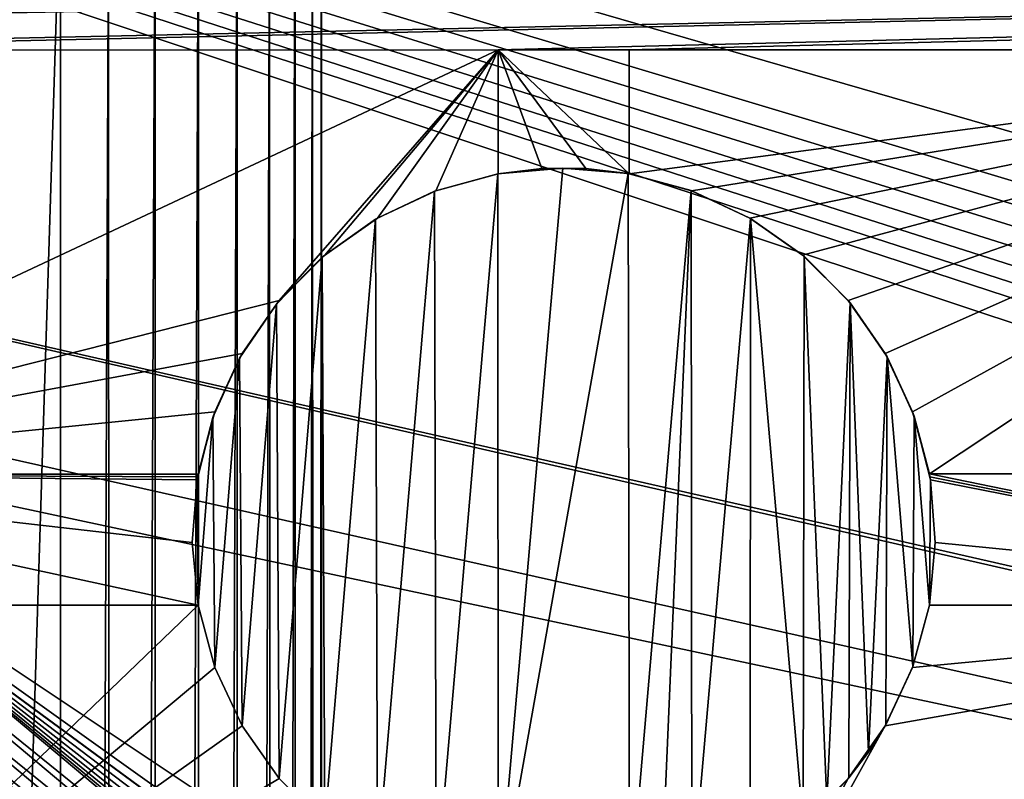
# Model space of a CAD drawing. Header units: metres. Extents: x -206 to 75, y -104 to 104.
# Tile 303 of 656: x -162 to -151, y 53 to 62. Entities that reach past the tile are written whole.
import ezdxf

# ---------------------------------------------------------------- set-up
doc = ezdxf.new("R2010")
doc.units = ezdxf.units.M
doc.layers.add('solid_01_1-CONSUMER_THERM_B_125288', color=7, linetype='CONTINUOUS')

msp = doc.modelspace()

# ---------------------------------------------------------------- linework, layer by layer
at = {"layer": 'solid_01_1-CONSUMER_THERM_B_125288'}
for points in [[(-85.36203, 59.706043, 1.5), (-65.514557, 74.985474, 1.5), (-200.514557, 74.966148, 1.5)], [(-86.338036, 59.777889, 1.5), (-85.36203, 59.706043, 1.5), (-200.514557, 74.966148, 1.5)], [(-88.29303, 59.740044, 1.5), (-86.338036, 59.777889, 1.5), (-200.514557, 74.966148, 1.5)], [(-90.227058, 59.461433, 1.5), (-88.29303, 59.740044, 1.5), (-200.514557, 74.966148, 1.5)], [(-91.178185, 59.232857, 1.5), (-90.227058, 59.461433, 1.5), (-200.514557, 74.966148, 1.5)], [(-92.114357, 58.945553, 1.5), (-91.178185, 59.232857, 1.5), (-200.514557, 74.966148, 1.5)], [(-93.031235, 58.600723, 1.5), (-92.114357, 58.945553, 1.5), (-200.514557, 74.966148, 1.5)], [(-93.924225, 58.200146, 1.5), (-93.031235, 58.600723, 1.5), (-200.514557, 74.966148, 1.5)], [(-95.621269, 57.241257, 1.5), (-93.924225, 58.200146, 1.5), (-200.514557, 74.966148, 1.5)], [(-97.174187, 56.091938, 1.5), (-95.621269, 57.241257, 1.5), (-200.514557, 74.966148, 1.5)], [(-106.887138, 47.939438, 1.5), (-97.174187, 56.091938, 1.5), (-200.514557, 74.966148, 1.5)], [(-107.910683, 47.194191, 1.5), (-106.887138, 47.939438, 1.5), (-200.514557, 74.966148, 1.5)], [(-108.467331, 46.871483, 1.5), (-107.910683, 47.194191, 1.5), (-200.514557, 74.966148, 1.5)], [(-109.048912, 46.586853, 1.5), (-108.467331, 46.871483, 1.5), (-200.514557, 74.966148, 1.5)], [(-109.651024, 46.343178, 1.5), (-109.048912, 46.586853, 1.5), (-200.514557, 74.966148, 1.5)], [(-110.268845, 46.142639, 1.5), (-109.651024, 46.343178, 1.5), (-200.514557, 74.966148, 1.5)], [(-110.897278, 45.986664, 1.5), (-110.268845, 46.142639, 1.5), (-200.514557, 74.966148, 1.5)], [(-111.53109, 45.875885, 1.5), (-110.897278, 45.986664, 1.5), (-200.514557, 74.966148, 1.5)], [(-112.794189, 45.78849, 1.5), (-111.53109, 45.875885, 1.5), (-200.514557, 74.966148, 1.5)], [(-168.100571, 58.189758, 1.5), (-112.794189, 45.78849, 1.5), (-200.514557, 74.966148, 1.5)], [(-158.776108, 66.195313), (-102.949013, 67.817345), (-158.757141, -66.251068)], [(-102.949013, 67.817345), (-158.757065, -66.804688), (-158.757141, -66.251068)], [(-102.949013, 67.817345), (-103.148926, 67.301086), (-158.757065, -66.804688)], [(-103.148926, 67.301086), (-103.25058, 66.756882), (-158.757065, -66.804688)], [(-103.25058, 66.756882), (-159.058624, -67.86515), (-158.858719, -67.348892)], [(-103.25058, 66.756882), (-103.250504, 66.203262), (-159.058624, -67.86515)], [(-103.25058, 66.756882), (-158.858719, -67.348892), (-158.757065, -66.804688)], [(-103.250504, 66.203262), (-103.231537, -66.243118), (-159.058624, -67.86515)], [(-158.877762, 65.651108), (-158.776108, 66.195313), (-158.858948, -65.706894)], [(-158.776108, 66.195313), (-158.757141, -66.251068), (-158.858948, -65.706894)], [(-159.077667, 65.13485), (-158.877762, 65.651108), (-159.059021, -65.190689)], [(-158.877762, 65.651108), (-158.858948, -65.706894), (-159.059021, -65.190689)], [(-159.369049, 64.664116), (-159.077667, 65.13485), (-159.350525, -64.720039)], [(-159.077667, 65.13485), (-159.059021, -65.190689), (-159.350525, -64.720039)], [(-159.741959, 64.254944), (-159.369049, 64.664116), (-159.723557, -64.310974)], [(-159.369049, 64.664116), (-159.350525, -64.720039), (-159.723557, -64.310974)], [(-160.183701, 63.921257), (-159.741959, 64.254944), (-160.16539, -63.977417)], [(-159.741959, 64.254944), (-159.723557, -64.310974), (-160.16539, -63.977417)], [(-160.67923, 63.674427), (-160.183701, 63.921257), (-160.660995, -63.730724)], [(-160.183701, 63.921257), (-160.16539, -63.977417), (-160.660995, -63.730724)], [(-161.211685, 63.52285), (-160.67923, 63.674427), (-161.193481, -63.579304)], [(-160.67923, 63.674427), (-160.660995, -63.730724), (-161.193481, -63.579304)], [(-76.404617, 63.580017, 75.400002), (-185.604614, 63.572178, 75.400002), (-92.716316, 42.429672, 75.400002)], [(-185.604477, 61.572178, 69.400002), (-185.604614, 63.572178, 69.400002), (-76.404617, 63.580017, 69.400002)], [(-185.604614, 63.572178, 75.400002), (-93.500069, 42.491352, 75.400002), (-92.716316, 42.429672, 75.400002)], [(-185.604614, 63.572178, 75.400002), (-168.500076, 42.491318, 75.400002), (-93.500069, 42.491352, 75.400002)], [(-168.604477, 61.573399, 69.400002), (-185.604477, 61.572178, 69.400002), (-76.404617, 63.580017, 69.400002)], [(-167.104477, 61.573505, 69.400002), (-168.604477, 61.573399, 69.400002), (-76.404617, 63.580017, 69.400002)], [(-156.754471, 61.574249, 69.400002), (-167.104477, 61.573505, 69.400002), (-76.404617, 63.580017, 69.400002)], [(-155.254471, 61.574356, 69.400002), (-156.754471, 61.574249, 69.400002), (-76.404617, 63.580017, 69.400002)], [(-144.504471, 61.575127, 69.400002), (-155.254471, 61.574356, 69.400002), (-76.404617, 63.580017, 69.400002)], [(-161.762909, 63.471695), (-165.744736, -63.528877), (-165.762909, 63.471123)], [(-161.762909, 63.471695), (-161.744736, -63.528305), (-165.744736, -63.528877)], [(-161.762909, 63.471695), (-161.211685, 63.52285), (-161.744736, -63.528305)], [(-161.211685, 63.52285), (-161.193481, -63.579304), (-161.744736, -63.528305)], [(-167.104126, 56.723503, 72.400002), (-167.104477, 61.573505, 72.400002), (-156.754471, 61.574249, 72.400002)], [(-156.754471, 61.574249, 69.400002), (-156.754471, 61.574249, 72.400002), (-167.104477, 61.573505, 72.400002)], [(-156.754471, 61.574249, 69.400002), (-167.104477, 61.573505, 72.400002), (-167.104477, 61.573505, 69.400002)], [(-167.104126, 56.723503, 72.400002), (-156.754471, 61.574249, 72.400002), (-159.258911, 58.707157, 72.400002)], [(-156.754471, 61.574249, 72.400002), (-158.737396, 59.228752, 72.400002), (-159.258911, 58.707157, 72.400002)], [(-156.754471, 61.574249, 72.400002), (-158.133728, 59.652203, 72.400002), (-158.737396, 59.228752, 72.400002)], [(-156.754471, 61.574249, 72.400002), (-157.466278, 59.964851, 72.400002), (-158.133728, 59.652203, 72.400002)], [(-156.754471, 61.574249, 72.400002), (-156.754364, 60.157547, 72.400002), (-157.466278, 59.964851, 72.400002)], [(-155.254364, 60.157658, 68.823547), (-156.754471, 61.574249, 69.400002), (-155.254471, 61.574356, 69.400002)], [(-156.754471, 61.574249, 69.400002), (-156.754364, 60.157547, 72.400002), (-156.754471, 61.574249, 72.400002)], [(-156.754364, 60.157547, 68.823547), (-156.754364, 60.157547, 72.400002), (-156.754471, 61.574249, 69.400002)], [(-155.753433, 60.216904, 68.847672), (-156.754471, 61.574249, 69.400002), (-155.254364, 60.157658, 68.823547)], [(-156.25531, 60.216869, 68.847672), (-156.754364, 60.157547, 68.823547), (-156.754471, 61.574249, 69.400002)], [(-155.753433, 60.216904, 68.847672), (-156.25531, 60.216869, 68.847672), (-156.754471, 61.574249, 69.400002)], [(-155.254471, 61.574356, 72.400002), (-144.504471, 61.575127, 72.400002), (-155.254364, 60.157658, 72.400002)], [(-144.504471, 61.575127, 69.400002), (-144.504471, 61.575127, 72.400002), (-155.254471, 61.574356, 72.400002)], [(-144.504471, 61.575127, 69.400002), (-155.254471, 61.574356, 72.400002), (-155.254471, 61.574356, 69.400002)], [(-155.254364, 60.157658, 68.823547), (-155.254471, 61.574356, 72.400002), (-155.254364, 60.157658, 72.400002)], [(-155.254364, 60.157658, 68.823547), (-155.254471, 61.574356, 69.400002), (-155.254471, 61.574356, 72.400002)], [(-144.504471, 61.575127, 72.400002), (-154.542435, 59.965061, 72.400002), (-155.254364, 60.157658, 72.400002)], [(-144.504471, 61.575127, 72.400002), (-153.874939, 59.652508, 72.400002), (-154.542435, 59.965061, 72.400002)], [(-144.504471, 61.575127, 72.400002), (-153.27121, 59.229145, 72.400002), (-153.874939, 59.652508, 72.400002)], [(-144.504471, 61.575127, 72.400002), (-152.749619, 58.707626, 72.400002), (-153.27121, 59.229145, 72.400002)], [(-144.504471, 61.575127, 72.400002), (-152.326172, 58.103966, 72.400002), (-152.749619, 58.707626, 72.400002)], [(-144.504471, 61.575127, 72.400002), (-152.013519, 57.436504, 72.400002), (-152.326172, 58.103966, 72.400002)], [(-144.504471, 61.575127, 72.400002), (-151.820831, 56.724602, 72.400002), (-152.013519, 57.436504, 72.400002)], [(-144.504471, 61.575127, 72.400002), (-144.50412, 56.725128, 72.400002), (-151.820831, 56.724602, 72.400002)], [(-157.465698, 51.983543, 67.400002), (-157.482101, 59.959015, 67.400002), (-156.759613, 60.156605, 67.400002)], [(-157.466278, 59.964851, 72.400002), (-156.759613, 60.156605, 67.400002), (-157.482101, 59.959015, 67.400002)], [(-156.754364, 60.157547, 72.400002), (-156.759613, 60.156605, 67.400002), (-157.466278, 59.964851, 72.400002)], [(-157.465698, 51.983543, 67.400002), (-156.759613, 60.156605, 67.400002), (-156.753769, 51.790947, 67.400002)], [(-156.759613, 60.156605, 67.400002), (-156.014114, 60.224274, 67.400002), (-156.753769, 51.790947, 67.400002)], [(-156.25531, 60.216869, 68.847672), (-156.014114, 60.224274, 67.400002), (-156.759613, 60.156605, 67.400002)], [(-156.25531, 60.216869, 68.847672), (-156.759613, 60.156605, 67.400002), (-156.754364, 60.157547, 68.823547)], [(-156.754364, 60.157547, 68.823547), (-156.759613, 60.156605, 67.400002), (-156.754364, 60.157547, 72.400002)], [(-156.014114, 60.224274, 67.400002), (-155.26825, 60.160118, 67.400002), (-156.753769, 51.790947, 67.400002)], [(-155.26825, 60.160118, 67.400002), (-155.253769, 51.791058, 67.400002), (-156.753769, 51.790947, 67.400002)], [(-155.753433, 60.216904, 68.847672), (-156.014114, 60.224274, 67.400002), (-156.25531, 60.216869, 68.847672)], [(-155.753433, 60.216904, 68.847672), (-155.26825, 60.160118, 67.400002), (-156.014114, 60.224274, 67.400002)], [(-155.753433, 60.216904, 68.847672), (-155.254364, 60.157658, 68.823547), (-155.26825, 60.160118, 67.400002)], [(-155.26825, 60.160118, 67.400002), (-154.544815, 59.965927, 67.400002), (-155.253769, 51.791058, 67.400002)], [(-155.254364, 60.157658, 68.823547), (-154.544815, 59.965927, 67.400002), (-155.26825, 60.160118, 67.400002)], [(-155.254364, 60.157658, 68.823547), (-154.542435, 59.965061, 72.400002), (-154.544815, 59.965927, 67.400002)], [(-155.254364, 60.157658, 68.823547), (-155.254364, 60.157658, 72.400002), (-154.542435, 59.965061, 72.400002)], [(-158.133209, 52.296097, 67.400002), (-158.158554, 59.637711, 67.400002), (-157.482101, 59.959015, 67.400002)], [(-158.133728, 59.652203, 72.400002), (-157.482101, 59.959015, 67.400002), (-158.158554, 59.637711, 67.400002)], [(-157.466278, 59.964851, 72.400002), (-157.482101, 59.959015, 67.400002), (-158.133728, 59.652203, 72.400002)], [(-157.465698, 51.983543, 67.400002), (-158.133209, 52.296097, 67.400002), (-157.482101, 59.959015, 67.400002)], [(-154.544815, 59.965927, 67.400002), (-154.892822, 51.872154, 67.400002), (-155.253769, 51.791058, 67.400002)], [(-154.544815, 59.965927, 67.400002), (-154.539673, 51.984558, 67.400002), (-154.892822, 51.872154, 67.400002)], [(-154.544815, 59.965927, 67.400002), (-153.866959, 59.647881, 67.400002), (-154.539673, 51.984558, 67.400002)], [(-153.874939, 59.652508, 72.400002), (-153.866959, 59.647881, 67.400002), (-154.544815, 59.965927, 67.400002)], [(-153.874939, 59.652508, 72.400002), (-154.544815, 59.965927, 67.400002), (-154.542435, 59.965061, 72.400002)], [(-158.736923, 52.71946, 67.400002), (-158.767624, 59.203121, 67.400002), (-158.158554, 59.637711, 67.400002)], [(-158.737396, 59.228752, 72.400002), (-158.158554, 59.637711, 67.400002), (-158.767624, 59.203121, 67.400002)], [(-158.133728, 59.652203, 72.400002), (-158.158554, 59.637711, 67.400002), (-158.737396, 59.228752, 72.400002)], [(-158.133209, 52.296097, 67.400002), (-158.736923, 52.71946, 67.400002), (-158.158554, 59.637711, 67.400002)], [(-153.866959, 59.647881, 67.400002), (-153.870224, 52.298828, 67.400002), (-154.539673, 51.984558, 67.400002)], [(-153.27121, 59.229145, 72.400002), (-153.866959, 59.647881, 67.400002), (-153.874939, 59.652508, 72.400002)], [(-153.866959, 59.647881, 67.400002), (-153.265335, 52.724407, 67.400002), (-153.870224, 52.298828, 67.400002)], [(-153.866959, 59.647881, 67.400002), (-153.255676, 59.216034, 67.400002), (-153.265335, 52.724407, 67.400002)], [(-153.27121, 59.229145, 72.400002), (-153.255676, 59.216034, 67.400002), (-153.866959, 59.647881, 67.400002)], [(-159.258514, 53.240978, 67.400002), (-159.291565, 58.667793, 67.400002), (-158.767624, 59.203121, 67.400002)], [(-159.258911, 58.707157, 72.400002), (-158.767624, 59.203121, 67.400002), (-159.291565, 58.667793, 67.400002)], [(-158.737396, 59.228752, 72.400002), (-158.767624, 59.203121, 67.400002), (-159.258911, 58.707157, 72.400002)], [(-158.736923, 52.71946, 67.400002), (-159.258514, 53.240978, 67.400002), (-158.767624, 59.203121, 67.400002)], [(-152.749619, 58.707626, 72.400002), (-153.255676, 59.216034, 67.400002), (-153.27121, 59.229145, 72.400002)], [(-153.255676, 59.216034, 67.400002), (-152.992905, 52.975086, 67.400002), (-153.265335, 52.724407, 67.400002)], [(-153.255676, 59.216034, 67.400002), (-152.729263, 58.683197, 67.400002), (-152.992905, 52.975086, 67.400002)], [(-152.749619, 58.707626, 72.400002), (-152.729263, 58.683197, 67.400002), (-153.255676, 59.216034, 67.400002)], [(-167.104126, 56.723503, 72.400002), (-159.258911, 58.707157, 72.400002), (-159.682281, 58.103436, 72.400002)], [(-159.258911, 58.707157, 72.400002), (-159.291565, 58.667793, 67.400002), (-159.682281, 58.103436, 72.400002)], [(-152.326172, 58.103966, 72.400002), (-152.729263, 58.683197, 67.400002), (-152.749619, 58.707626, 72.400002)], [(-159.681976, 53.844639, 67.400002), (-159.713821, 58.047985, 67.400002), (-159.291565, 58.667793, 67.400002)], [(-159.682281, 58.103436, 72.400002), (-159.291565, 58.667793, 67.400002), (-159.713821, 58.047985, 67.400002)], [(-159.258514, 53.240978, 67.400002), (-159.681976, 53.844639, 67.400002), (-159.291565, 58.667793, 67.400002)], [(-152.729263, 58.683197, 67.400002), (-152.743195, 53.24865, 67.400002), (-152.992905, 52.975086, 67.400002)], [(-152.729263, 58.683197, 67.400002), (-152.518219, 53.542984, 67.400002), (-152.743195, 53.24865, 67.400002)], [(-152.729263, 58.683197, 67.400002), (-152.304611, 58.066315, 67.400002), (-152.518219, 53.542984, 67.400002)], [(-152.326172, 58.103966, 72.400002), (-152.304611, 58.066315, 67.400002), (-152.729263, 58.683197, 67.400002)], [(-168.100571, 58.189758, 1.5), (-166.403046, 57.2313, 1.5), (-112.794189, 45.78849, 1.5)], [(-167.104126, 56.723503, 72.400002), (-159.682281, 58.103436, 72.400002), (-159.994827, 57.435932, 72.400002)], [(-159.994614, 54.5121, 67.400002), (-160.018646, 57.369152, 67.400002), (-159.713821, 58.047985, 67.400002)], [(-159.994827, 57.435932, 72.400002), (-159.713821, 58.047985, 67.400002), (-160.018646, 57.369152, 67.400002)], [(-159.682281, 58.103436, 72.400002), (-159.713821, 58.047985, 67.400002), (-159.994827, 57.435932, 72.400002)], [(-159.681976, 53.844639, 67.400002), (-159.994614, 54.5121, 67.400002), (-159.713821, 58.047985, 67.400002)], [(-152.304611, 58.066315, 67.400002), (-152.319504, 53.856216, 67.400002), (-152.518219, 53.542984, 67.400002)], [(-152.013519, 57.436504, 72.400002), (-152.304611, 58.066315, 67.400002), (-152.326172, 58.103966, 72.400002)], [(-152.304611, 58.066315, 67.400002), (-152.009262, 54.523819, 67.400002), (-152.319504, 53.856216, 67.400002)], [(-152.304611, 58.066315, 67.400002), (-151.995026, 57.385021, 67.400002), (-152.009262, 54.523819, 67.400002)], [(-152.013519, 57.436504, 72.400002), (-151.995026, 57.385021, 67.400002), (-152.304611, 58.066315, 67.400002)], [(-167.104126, 56.723503, 72.400002), (-159.994827, 57.435932, 72.400002), (-160.187424, 56.724003, 72.400002)], [(-160.187317, 55.224003, 67.400002), (-160.198441, 56.65926, 67.400002), (-160.018646, 57.369152, 67.400002)], [(-160.187424, 56.724003, 67.426552), (-160.018646, 57.369152, 67.400002), (-160.198441, 56.65926, 67.400002)], [(-160.187424, 56.724003, 67.426552), (-159.994827, 57.435932, 72.400002), (-160.018646, 57.369152, 67.400002)], [(-160.187424, 56.724003, 67.426552), (-160.187424, 56.724003, 72.400002), (-159.994827, 57.435932, 72.400002)], [(-159.994614, 54.5121, 67.400002), (-160.187317, 55.224003, 67.400002), (-160.018646, 57.369152, 67.400002)], [(-151.820831, 56.724602, 72.400002), (-151.995026, 57.385021, 67.400002), (-152.013519, 57.436504, 72.400002)], [(-151.995026, 57.385021, 67.400002), (-151.820877, 55.224072, 67.400002), (-152.009262, 54.523819, 67.400002)], [(-151.995026, 57.385021, 67.400002), (-151.809647, 56.659348, 67.400002), (-151.820877, 55.224072, 67.400002)], [(-151.815109, 56.692001, 67.413284), (-151.809647, 56.659348, 67.400002), (-151.995026, 57.385021, 67.400002)], [(-151.820831, 56.724602, 67.426552), (-151.995026, 57.385021, 67.400002), (-151.820831, 56.724602, 72.400002)], [(-151.815109, 56.692001, 67.413284), (-151.995026, 57.385021, 67.400002), (-151.820831, 56.724602, 67.426552)], [(-166.403046, 57.2313, 1.5), (-149.226578, 45.783272, 1.5), (-112.794189, 45.78849, 1.5)], [(-166.403046, 57.2313, 1.5), (-150.489685, 45.870308, 1.5), (-149.226578, 45.783272, 1.5)], [(-166.403046, 57.2313, 1.5), (-151.123535, 45.980904, 1.5), (-150.489685, 45.870308, 1.5)], [(-166.403046, 57.2313, 1.5), (-164.849518, 56.082249, 1.5), (-151.123535, 45.980904, 1.5)], [(-167.104126, 56.723503, 67.426552), (-167.104126, 56.723503, 72.400002), (-160.187424, 56.724003, 72.400002)], [(-167.104126, 56.723503, 67.426552), (-160.187424, 56.724003, 72.400002), (-160.187424, 56.724003, 67.426552)], [(-160.19313, 56.691399, 67.413284), (-167.104126, 56.723503, 67.426552), (-160.187424, 56.724003, 67.426552)], [(-160.253937, 55.940811, 67.10788), (-167.104126, 56.723503, 67.426552), (-160.198441, 56.65926, 67.400002)], [(-160.19313, 56.691399, 67.413284), (-160.198441, 56.65926, 67.400002), (-167.104126, 56.723503, 67.426552)], [(-160.187317, 55.224003, 66.816208), (-167.104019, 55.223503, 66.816208), (-167.104126, 56.723503, 67.426552)], [(-160.253937, 55.940811, 67.10788), (-160.187317, 55.224003, 66.816208), (-167.104126, 56.723503, 67.426552)], [(-160.187317, 55.224003, 67.400002), (-160.253952, 55.942654, 67.400002), (-160.198441, 56.65926, 67.400002)], [(-160.253937, 55.940811, 67.10788), (-160.198441, 56.65926, 67.400002), (-160.253952, 55.942654, 67.400002)], [(-160.19313, 56.691399, 67.413284), (-160.187424, 56.724003, 67.426552), (-160.198441, 56.65926, 67.400002)], [(-151.809647, 56.659348, 67.400002), (-151.754211, 55.939739, 67.400002), (-151.820877, 55.224072, 67.400002)], [(-151.820831, 56.724602, 67.426552), (-151.820831, 56.724602, 72.400002), (-144.50412, 56.725128, 72.400002)], [(-151.820831, 56.724602, 67.426552), (-144.50412, 56.725128, 72.400002), (-144.50412, 56.725128, 67.426552)], [(-144.504013, 55.225128, 66.816208), (-151.820831, 56.724602, 67.426552), (-144.50412, 56.725128, 67.426552)], [(-144.504013, 55.225128, 66.816208), (-151.815109, 56.692001, 67.413284), (-151.820831, 56.724602, 67.426552)], [(-144.504013, 55.225128, 66.816208), (-151.809647, 56.659348, 67.400002), (-151.815109, 56.692001, 67.413284)], [(-151.754196, 55.941422, 67.10788), (-151.754211, 55.939739, 67.400002), (-151.809647, 56.659348, 67.400002)], [(-144.504013, 55.225128, 66.816208), (-151.754196, 55.941422, 67.10788), (-151.809647, 56.659348, 67.400002)], [(-164.992844, 55.911392, 1.525184), (-155.134232, 47.932529, 1.5), (-164.849518, 56.082249, 1.5)], [(-164.849518, 56.082249, 1.5), (-151.752014, 46.1367, 1.5), (-151.123535, 45.980904, 1.5)], [(-164.849518, 56.082249, 1.5), (-152.369888, 46.337059, 1.5), (-151.752014, 46.1367, 1.5)], [(-164.849518, 56.082249, 1.5), (-152.972076, 46.580566, 1.5), (-152.369888, 46.337059, 1.5)], [(-164.849518, 56.082249, 1.5), (-153.553741, 46.865028, 1.5), (-152.972076, 46.580566, 1.5)], [(-164.849518, 56.082249, 1.5), (-154.110474, 47.187576, 1.5), (-153.553741, 46.865028, 1.5)], [(-164.849518, 56.082249, 1.5), (-155.134232, 47.932529, 1.5), (-154.110474, 47.187576, 1.5)], [(-155.277985, 47.761169, 1.525335), (-164.992844, 55.911392, 1.525184), (-165.129471, 55.74852, 1.599859)], [(-155.277985, 47.761169, 1.525335), (-155.134232, 47.932529, 1.5), (-164.992844, 55.911392, 1.525184)], [(-160.253937, 55.940811, 67.10788), (-160.253952, 55.942654, 67.400002), (-160.187317, 55.224003, 67.400002)], [(-160.253937, 55.940811, 67.10788), (-160.187317, 55.224003, 67.400002), (-160.187317, 55.224003, 66.816208)], [(-151.820709, 55.224602, 66.816208), (-151.820877, 55.224072, 67.400002), (-151.754211, 55.939739, 67.400002)], [(-151.820709, 55.224602, 66.816208), (-151.754211, 55.939739, 67.400002), (-151.754196, 55.941422, 67.10788)], [(-144.504013, 55.225128, 66.816208), (-151.820709, 55.224602, 66.816208), (-151.754196, 55.941422, 67.10788)], [(-155.414581, 47.598335, 1.600154), (-165.129471, 55.74852, 1.599859), (-165.251877, 55.602592, 1.720235)], [(-155.414581, 47.598335, 1.600154), (-155.277985, 47.761169, 1.525335), (-165.129471, 55.74852, 1.599859)], [(-155.536942, 47.452469, 1.720659), (-165.251877, 55.602592, 1.720235), (-165.353867, 55.481018, 1.8802)], [(-155.536942, 47.452469, 1.720659), (-155.414581, 47.598335, 1.600154), (-165.251877, 55.602592, 1.720235)], [(-155.638855, 47.330975, 1.880731), (-165.353867, 55.481018, 1.8802), (-165.430191, 55.390038, 2.071429)], [(-155.638855, 47.330975, 1.880731), (-155.536942, 47.452469, 1.720659), (-165.353867, 55.481018, 1.8802)], [(-155.714905, 47.240318, 2.071429), (-165.430191, 55.390038, 2.071429), (-165.584442, 55.206154, 2.474663)], [(-155.638855, 47.330975, 1.880731), (-165.430191, 55.390038, 2.071429), (-155.714905, 47.240318, 2.071429)], [(-167.104019, 55.223503, 72.400002), (-160.187317, 55.224003, 67.400002), (-160.187317, 55.224003, 72.400002)], [(-160.187317, 55.224003, 66.816208), (-160.187317, 55.224003, 67.400002), (-167.104019, 55.223503, 72.400002)], [(-167.103546, 48.573505, 72.400002), (-167.104019, 55.223503, 72.400002), (-160.187317, 55.224003, 72.400002)], [(-160.187317, 55.224003, 66.816208), (-167.104019, 55.223503, 72.400002), (-167.104019, 55.223503, 66.816208)], [(-167.103546, 48.573505, 72.400002), (-160.187317, 55.224003, 72.400002), (-159.994614, 54.5121, 72.400002)], [(-155.869156, 47.056435, 2.474663), (-165.584442, 55.206154, 2.474663), (-165.784622, 54.967514, 2.826262)], [(-155.869156, 47.056435, 2.474663), (-155.714905, 47.240318, 2.071429), (-165.584442, 55.206154, 2.474663)], [(-160.187317, 55.224003, 72.400002), (-160.187317, 55.224003, 67.400002), (-159.994614, 54.5121, 67.400002)], [(-160.187317, 55.224003, 72.400002), (-159.994614, 54.5121, 67.400002), (-159.994614, 54.5121, 72.400002)], [(-144.504013, 55.225128, 72.400002), (-155.25354, 48.574356, 72.400002), (-152.325867, 53.845165, 72.400002)], [(-144.504013, 55.225128, 72.400002), (-144.50354, 48.575127, 72.400002), (-155.25354, 48.574356, 72.400002)], [(-144.504013, 55.225128, 72.400002), (-152.325867, 53.845165, 72.400002), (-152.013306, 54.512672, 72.400002)], [(-144.504013, 55.225128, 72.400002), (-152.013306, 54.512672, 72.400002), (-151.820709, 55.224602, 72.400002)], [(-152.013306, 54.512672, 72.400002), (-151.820877, 55.224072, 67.400002), (-151.820709, 55.224602, 72.400002)], [(-152.013306, 54.512672, 72.400002), (-152.009262, 54.523819, 67.400002), (-151.820877, 55.224072, 67.400002)], [(-144.504013, 55.225128, 66.816208), (-151.820709, 55.224602, 72.400002), (-151.820877, 55.224072, 67.400002)], [(-144.504013, 55.225128, 66.816208), (-151.820877, 55.224072, 67.400002), (-151.820709, 55.224602, 66.816208)], [(-144.504013, 55.225128, 66.816208), (-144.504013, 55.225128, 72.400002), (-151.820709, 55.224602, 72.400002)], [(-156.307755, 46.533585, 3.112886), (-165.784622, 54.967514, 2.826262), (-166.023544, 54.682697, 3.113388)], [(-156.069122, 46.818058, 2.825941), (-155.869156, 47.056435, 2.474663), (-165.784622, 54.967514, 2.826262)], [(-156.307755, 46.533585, 3.112886), (-156.069122, 46.818058, 2.825941), (-165.784622, 54.967514, 2.826262)], [(-156.576645, 46.213043, 3.325387), (-166.023544, 54.682697, 3.113388), (-166.29277, 54.361759, 3.325905)], [(-156.576645, 46.213043, 3.325387), (-156.307755, 46.533585, 3.112886), (-166.023544, 54.682697, 3.113388)], [(-152.013306, 54.512672, 72.400002), (-152.319504, 53.856216, 67.400002), (-152.009262, 54.523819, 67.400002)], [(-167.103546, 48.573505, 72.400002), (-159.994614, 54.5121, 72.400002), (-159.681976, 53.844639, 72.400002)], [(-159.994614, 54.5121, 72.400002), (-159.994614, 54.5121, 67.400002), (-159.681976, 53.844639, 67.400002)], [(-159.994614, 54.5121, 72.400002), (-159.681976, 53.844639, 67.400002), (-159.681976, 53.844639, 72.400002)], [(-152.325867, 53.845165, 72.400002), (-152.319504, 53.856216, 67.400002), (-152.013306, 54.512672, 72.400002)], [(-156.866318, 45.867725, 3.455959), (-166.29277, 54.361759, 3.325905), (-166.582779, 54.016029, 3.45631)], [(-156.866318, 45.867725, 3.455959), (-156.576645, 46.213043, 3.325387), (-166.29277, 54.361759, 3.325905)], [(-156.866318, 45.867725, 3.455959), (-166.582779, 54.016029, 3.45631), (-166.881851, 53.659512, 3.5)], [(-167.103546, 48.573505, 72.400002), (-159.681976, 53.844639, 72.400002), (-159.258514, 53.240978, 72.400002)], [(-159.681976, 53.844639, 72.400002), (-159.681976, 53.844639, 67.400002), (-159.258514, 53.240978, 67.400002)], [(-159.681976, 53.844639, 72.400002), (-159.258514, 53.240978, 67.400002), (-159.258514, 53.240978, 72.400002)], [(-155.25354, 48.574356, 72.400002), (-152.749222, 53.241447, 72.400002), (-152.325867, 53.845165, 72.400002)], [(-152.749222, 53.241447, 72.400002), (-152.518219, 53.542984, 67.400002), (-152.325867, 53.845165, 72.400002)], [(-152.325867, 53.845165, 72.400002), (-152.518219, 53.542984, 67.400002), (-152.319504, 53.856216, 67.400002)], [(-156.866318, 45.867725, 3.455959), (-166.881851, 53.659512, 3.5), (-157.166565, 45.509792, 3.5)], [(-162.746674, 53.223858, 3.5), (-157.166565, 45.509792, 3.5), (-166.881851, 53.659512, 3.5)], [(-152.749222, 53.241447, 72.400002), (-152.743195, 53.24865, 67.400002), (-152.518219, 53.542984, 67.400002)], [(-167.103546, 48.573505, 72.400002), (-159.258514, 53.240978, 72.400002), (-158.736923, 52.71946, 72.400002)], [(-159.258514, 53.240978, 72.400002), (-159.258514, 53.240978, 67.400002), (-158.736923, 52.71946, 67.400002)], [(-159.258514, 53.240978, 72.400002), (-158.736923, 52.71946, 67.400002), (-158.736923, 52.71946, 72.400002)], [(-155.25354, 48.574356, 72.400002), (-153.270752, 52.719852, 72.400002), (-152.749222, 53.241447, 72.400002)], [(-153.270752, 52.719852, 72.400002), (-152.992905, 52.975086, 67.400002), (-152.749222, 53.241447, 72.400002)], [(-152.749222, 53.241447, 72.400002), (-152.992905, 52.975086, 67.400002), (-152.743195, 53.24865, 67.400002)]]:
    msp.add_3dface(points, dxfattribs=at)

doc.saveas('drawing.dxf')
